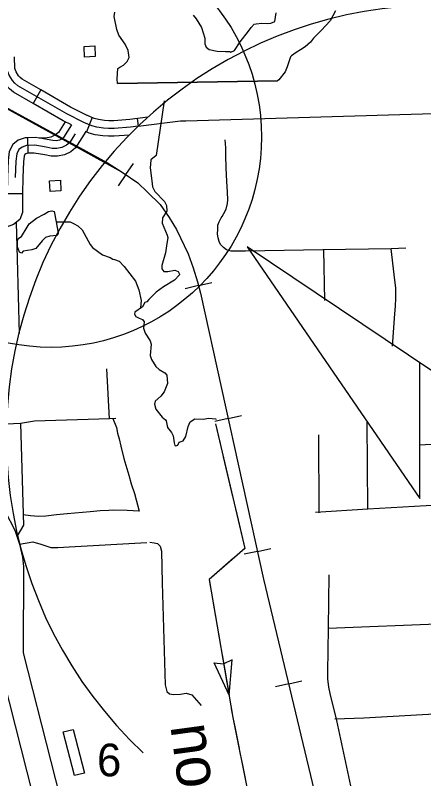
# Model space of a CAD drawing. Extents: x 1671357 to 13005564, y 567358 to 14261451.
# Drawn here: x 12758288.31 to 12758295.81, y 14259869.74 to 14259883.77 of the extents above; entities that cross this region are included whole.
import ezdxf

# ---------------------------------------------------------------- set-up
doc = ezdxf.new("R2010")
doc.units = 0
for name, color, linetype in [('15', 7, 'Continuous'), ('31', 7, 'Continuous'), ('32', 7, 'Continuous'), ('35', 7, 'Continuous'), ('40', 7, 'Continuous'), ('43', 7, 'Continuous'), ('5', 7, 'Continuous'), ('56', 7, 'Continuous'), ('60', 7, 'Continuous'), ('63', 7, 'Continuous')]:
    doc.layers.add(name, color=color, linetype=linetype)

msp = doc.modelspace()

# ---------------------------------------------------------------- linework, layer by layer
at = {"layer": '15'}
for points in [[(12758281.437, 14259887.05), (12758284.638, 14259880.311), (12758284.679, 14259880.24), (12758284.953, 14259879.851), (12758285.796, 14259878.848), (12758286.052, 14259878.437), (12758287.284, 14259876.204), (12758288.123, 14259874.654), (12758288.3, 14259874.31), (12758288.385, 14259874.055), (12758288.441, 14259873.814), (12758288.456, 14259873.642), (12758288.453, 14259872.058), (12758290.488, 14259864.071)], [(12758290.034, 14259863.933), (12758287.979, 14259871.999), (12758287.982, 14259873.622), (12758287.972, 14259873.74), (12758287.929, 14259873.927), (12758287.863, 14259874.126), (12758287.704, 14259874.433), (12758286.868, 14259875.977), (12758285.643, 14259878.197), (12758285.411, 14259878.569), (12758284.578, 14259879.562), (12758284.28, 14259879.985), (12758284.219, 14259880.09), (12758281.01, 14259886.845)]]:
    msp.add_lwpolyline(points, dxfattribs=at)
at = {"layer": '31'}
for points in [[(12758293.823, 14259874.639), (12758294.79, 14259874.703), (12758294.777, 14259876.297)], [(12758293.88, 14259876.063), (12758293.888, 14259874.63)], [(12758295.74, 14259875.876), (12758296.806, 14259875.939), (12758296.854, 14259875.941), (12758296.905, 14259875.93), (12758296.94, 14259875.909), (12758296.966, 14259875.843), (12758296.993, 14259875.2), (12758298.309, 14259874.851)], [(12758294.79, 14259874.703), (12758296.929, 14259874.826), (12758296.991, 14259874.846), (12758296.999, 14259874.877), (12758297.001, 14259874.932), (12758296.993, 14259875.2)], [(12758288.385, 14259874.055), (12758288.631, 14259874.098), (12758288.777, 14259874.055), (12758288.962, 14259873.992), (12758289.091, 14259873.992), (12758289.295, 14259874.002), (12758290.725, 14259874.087)], [(12758294.072, 14259873.488), (12758294.06, 14259872.51), (12758294.045, 14259871.705)], [(12758294.06, 14259872.51), (12758298.358, 14259872.683)], [(12758294.045, 14259871.705), (12758294.046, 14259871.578), (12758294.064, 14259871.428), (12758294.086, 14259871.309), (12758294.211, 14259870.813), (12758294.469, 14259869.616)]]:
    msp.add_lwpolyline(points, dxfattribs=at)
at = {"layer": '32'}
for p, q in [((12758288.777, 14259882.398), (12758288.635, 14259882.152)), ((12758289.723, 14259881.89), (12758289.615, 14259881.627)), ((12758290.546, 14259881.871), (12758290.565, 14259881.73)), ((12758288.529, 14259881.52), (12758288.538, 14259881.236)), ((12758288.157, 14259880.497), (12758288.441, 14259880.494))]:
    msp.add_line(p, q, dxfattribs=at)
for points in [[(12758290.022, 14259881.692), (12758289.931, 14259881.695), (12758289.807, 14259881.714), (12758289.713, 14259881.741), (12758289.566, 14259881.801), (12758289.255, 14259881.959), (12758288.355, 14259882.477), (12758288.296, 14259882.522), (12758288.253, 14259882.572), (12758288.196, 14259882.668), (12758288.155, 14259882.764), (12758288.139, 14259883.322), (12758288.14, 14259883.522), (12758288.124, 14259883.679), (12758288.091, 14259883.868), (12758288.036, 14259884.059), (12758287.942, 14259884.354), (12758287.58, 14259885.206)], [(12758288.635, 14259882.152), (12758288.276, 14259882.359), (12758288.199, 14259882.418), (12758288.137, 14259882.488), (12758288.068, 14259882.604), (12758288.014, 14259882.733), (12758288.007, 14259882.999)], [(12758288.777, 14259882.398), (12758288.434, 14259882.596), (12758288.394, 14259882.627), (12758288.368, 14259882.656), (12758288.323, 14259882.732), (12758288.297, 14259882.794), (12758288.291, 14259883.007)], [(12758289.637, 14259881.926), (12758289.626, 14259881.93), (12758289.322, 14259882.084), (12758288.777, 14259882.398)], [(12758289.342, 14259881.755), (12758289.187, 14259881.834), (12758288.635, 14259882.152)], [(12758290.565, 14259881.73), (12758291.342, 14259881.833), (12758291.439, 14259881.829), (12758298.271, 14259882.031)], [(12758290.743, 14259881.897), (12758290.41, 14259881.853), (12758290.119, 14259881.832), (12758290.026, 14259881.834), (12758289.944, 14259881.836), (12758289.837, 14259881.853), (12758289.759, 14259881.875), (12758289.637, 14259881.926)], [(12758289.225, 14259881.814), (12758289.1, 14259881.615), (12758289.047, 14259881.571), (12758288.959, 14259881.529), (12758288.865, 14259881.51), (12758288.745, 14259881.513)], [(12758289.342, 14259881.755), (12758289.196, 14259881.523), (12758289.174, 14259881.505), (12758289.119, 14259881.478), (12758289.057, 14259881.466), (12758288.998, 14259881.467), (12758288.758, 14259881.512)], [(12758289.601, 14259881.633), (12758289.413, 14259881.333), (12758289.329, 14259881.264), (12758289.21, 14259881.207), (12758289.083, 14259881.181), (12758288.968, 14259881.183), (12758288.851, 14259881.206), (12758288.656, 14259881.24), (12758288.538, 14259881.236)], [(12758290.401, 14259881.568), (12758290.126, 14259881.547), (12758290.018, 14259881.55), (12758289.918, 14259881.553), (12758289.777, 14259881.575), (12758289.666, 14259881.606), (12758289.601, 14259881.633)], [(12758290.565, 14259881.73), (12758290.425, 14259881.712), (12758290.122, 14259881.69), (12758290.022, 14259881.692)], [(12758288.529, 14259881.52), (12758288.489, 14259881.519), (12758288.362, 14259881.476), (12758288.259, 14259881.395), (12758288.196, 14259881.27), (12758288.173, 14259881.1), (12758288.161, 14259880.796), (12758288.157, 14259880.497)], [(12758289.409, 14259881.594), (12758289.305, 14259881.428), (12758289.251, 14259881.384), (12758289.164, 14259881.342), (12758289.07, 14259881.323), (12758288.983, 14259881.325), (12758288.876, 14259881.345), (12758288.666, 14259881.382), (12758288.515, 14259881.377), (12758288.431, 14259881.349), (12758288.372, 14259881.303), (12758288.334, 14259881.227), (12758288.315, 14259881.088), (12758288.303, 14259880.792)], [(12758288.745, 14259881.513), (12758288.676, 14259881.524), (12758288.529, 14259881.52)], [(12758295.486, 14259879.491), (12758295.213, 14259879.482), (12758293.959, 14259879.459), (12758292.537, 14259879.439), (12758292.41, 14259879.437), (12758292.346, 14259879.434), (12758292.274, 14259879.436), (12758292.19, 14259879.463), (12758292.132, 14259879.501), (12758292.082, 14259879.558), (12758292.054, 14259879.614), (12758292.034, 14259879.684), (12758292.025, 14259879.747), (12758292.027, 14259879.838), (12758292.032, 14259879.914), (12758292.053, 14259879.978), (12758292.09, 14259880.049), (12758292.11, 14259880.076), (12758292.142, 14259880.131), (12758292.181, 14259880.208), (12758292.21, 14259880.31), (12758292.211, 14259880.377), (12758292.208, 14259880.521), (12758292.193, 14259880.72), (12758292.181, 14259880.959), (12758292.18, 14259881.201), (12758292.18, 14259881.334), (12758292.163, 14259881.482)], [(12758288.54, 14259881.236), (12758288.499, 14259881.222), (12758288.485, 14259881.211), (12758288.471, 14259881.184), (12758288.457, 14259881.075), (12758288.445, 14259880.789), (12758288.441, 14259880.494)], [(12758288.441, 14259880.494), (12758288.437, 14259880.144), (12758288.391, 14259880.018), (12758288.272, 14259879.925), (12758288.159, 14259879.882), (12758288.002, 14259879.847), (12758287.69, 14259879.856)], [(12758293.994, 14259878.529), (12758293.979, 14259879.462)], [(12758295.242, 14259877.691), (12758295.282, 14259878.284), (12758295.294, 14259878.424), (12758295.302, 14259878.572), (12758295.301, 14259878.758), (12758295.274, 14259879.007), (12758295.218, 14259879.482)], [(12758290.038, 14259876.358), (12758289.989, 14259877.276)], [(12758290.155, 14259876.365), (12758290.038, 14259876.358), (12758288.658, 14259876.312), (12758288.404, 14259876.271), (12758288.145, 14259876.256)], [(12758290.099, 14259876.36), (12758290.17, 14259876.196), (12758290.188, 14259876.09), (12758290.215, 14259875.988), (12758290.246, 14259875.854), (12758290.303, 14259875.628), (12758290.393, 14259875.323), (12758290.439, 14259875.163), (12758290.498, 14259874.983), (12758290.587, 14259874.658)], [(12758288.404, 14259876.271), (12758288.456, 14259874.404), (12758288.334, 14259874.197)], [(12758290.587, 14259874.658), (12758290.361, 14259874.672), (12758290.116, 14259874.679), (12758290.024, 14259874.672), (12758289.869, 14259874.665), (12758289.684, 14259874.645), (12758289.263, 14259874.608), (12758289.063, 14259874.593), (12758288.87, 14259874.569), (12758288.736, 14259874.563), (12758288.584, 14259874.575), (12758288.45, 14259874.59)], [(12758290.777, 14259874.09), (12758290.862, 14259874.081), (12758290.92, 14259874.064), (12758290.969, 14259874.017), (12758290.992, 14259873.925), (12758291.007, 14259873.343)], [(12758291.007, 14259873.343), (12758291.063, 14259871.472), (12758291.095, 14259871.347), (12758291.14, 14259871.303), (12758291.218, 14259871.289), (12758291.341, 14259871.296), (12758291.448, 14259871.317), (12758291.55, 14259871.285), (12758291.726, 14259871.089)], [(12758294.715, 14259870.863), (12758297.196, 14259871.005), (12758297.751, 14259871.017), (12758298.406, 14259871.072)], [(12758294.181, 14259870.847), (12758294.715, 14259870.863)]]:
    msp.add_lwpolyline(points, dxfattribs=at)
at = {"layer": '35'}
for points in [[(12758294.192, 14259883.852), (12758294.097, 14259883.671), (12758293.932, 14259883.491), (12758293.787, 14259883.348), (12758293.733, 14259883.274), (12758293.637, 14259883.19), (12758293.552, 14259883.133), (12758293.47, 14259883.085), (12758293.386, 14259883.023), (12758293.368, 14259883.007), (12758293.304, 14259882.822), (12758293.27, 14259882.731), (12758293.149, 14259882.583), (12758293.125, 14259882.565), (12758290.188, 14259882.516), (12758290.177, 14259882.605), (12758290.19, 14259882.793), (12758290.229, 14259882.816), (12758290.293, 14259882.853), (12758290.363, 14259882.922), (12758290.399, 14259882.996), (12758290.381, 14259883.123), (12758290.326, 14259883.24), (12758290.213, 14259883.403), (12758290.173, 14259883.511), (12758290.123, 14259883.745), (12758290.138, 14259883.826)], [(12758291.577, 14259883.773), (12758291.629, 14259883.705), (12758291.729, 14259883.545), (12758291.792, 14259883.352), (12758291.793, 14259883.244), (12758291.818, 14259883.186), (12758291.869, 14259883.143), (12758292.02, 14259883.111), (12758292.172, 14259883.102), (12758292.248, 14259883.104), (12758292.267, 14259883.091), (12758292.334, 14259883.124), (12758292.439, 14259883.281), (12758292.594, 14259883.478), (12758292.64, 14259883.548), (12758292.7, 14259883.604), (12758292.737, 14259883.615), (12758292.839, 14259883.625), (12758292.94, 14259883.618), (12758293.006, 14259883.625), (12758293.075, 14259883.658), (12758293.102, 14259883.815)], [(12758290.188, 14259882.516), (12758293.125, 14259882.565)], [(12758291.041, 14259882.196), (12758290.898, 14259881.196), (12758290.801, 14259881.114), (12758290.79, 14259881.035), (12758290.789, 14259880.965), (12758290.814, 14259880.73), (12758290.828, 14259880.621), (12758290.875, 14259880.533), (12758291.05, 14259880.349), (12758291.087, 14259880.278), (12758291.095, 14259880.174), (12758291.012, 14259880.05), (12758291.008, 14259879.949), (12758291.101, 14259879.729), (12758291.112, 14259879.688), (12758291.087, 14259879.532), (12758291.066, 14259879.404), (12758291, 14259879.171), (12758291, 14259879.114), (12758291.035, 14259879.066), (12758291.111, 14259879.06), (12758291.238, 14259879.09), (12758291.302, 14259879.062), (12758291.325, 14259879.016), (12758291.323, 14259879.001), (12758291.233, 14259878.904), (12758291.033, 14259878.781), (12758290.897, 14259878.686), (12758290.761, 14259878.547), (12758290.725, 14259878.507), (12758290.691, 14259878.493), (12758290.645, 14259878.416), (12758290.506, 14259878.317), (12758290.498, 14259878.277), (12758290.52, 14259878.238), (12758290.581, 14259878.203)], [(12758289.059, 14259879.975), (12758289.097, 14259879.767), (12758289.078, 14259879.726), (12758288.942, 14259879.713), (12758288.865, 14259879.685), (12758288.802, 14259879.625), (12758288.686, 14259879.485), (12758288.611, 14259879.461), (12758288.45, 14259879.435), (12758288.423, 14259879.398), (12758288.382, 14259879.419), (12758288.35, 14259879.516), (12758288.348, 14259879.64), (12758288.373, 14259879.675), (12758288.419, 14259879.708), (12758288.524, 14259879.879), (12758288.559, 14259879.938), (12758288.695, 14259880.045), (12758288.839, 14259880.119), (12758288.915, 14259880.164), (12758288.977, 14259880.178), (12758289.021, 14259880.167), (12758289.059, 14259879.975)], [(12758289.059, 14259879.975), (12758289.192, 14259879.978), (12758289.317, 14259879.974), (12758289.392, 14259879.941), (12758289.458, 14259879.904), (12758289.538, 14259879.828), (12758289.682, 14259879.56), (12758289.729, 14259879.505), (12758289.907, 14259879.372), (12758290.05, 14259879.319), (12758290.097, 14259879.291), (12758290.131, 14259879.281), (12758290.216, 14259879.25), (12758290.309, 14259879.155), (12758290.518, 14259878.883), (12758290.577, 14259878.727), (12758290.62, 14259878.533), (12758290.606, 14259878.396)], [(12758290.581, 14259878.203), (12758290.648, 14259878.183), (12758290.678, 14259878.138), (12758290.664, 14259878.024), (12758290.696, 14259877.93), (12758290.784, 14259877.789), (12758290.804, 14259877.725), (12758290.788, 14259877.521), (12758290.81, 14259877.444), (12758290.889, 14259877.316), (12758290.95, 14259877.262), (12758291.057, 14259877.204), (12758291.091, 14259877.161), (12758291.103, 14259877.006), (12758291.043, 14259876.855), (12758290.982, 14259876.775), (12758290.88, 14259876.681), (12758290.866, 14259876.623), (12758290.888, 14259876.535), (12758291.006, 14259876.39), (12758291.067, 14259876.339), (12758291.082, 14259876.317), (12758291.107, 14259876.198), (12758291.178, 14259876.106), (12758291.209, 14259876.043), (12758291.225, 14259875.918), (12758291.239, 14259875.869), (12758291.255, 14259875.858), (12758291.297, 14259875.875), (12758291.322, 14259875.926), (12758291.392, 14259875.955), (12758291.44, 14259876.03), (12758291.482, 14259876.214), (12758291.522, 14259876.299), (12758291.61, 14259876.356), (12758291.762, 14259876.353), (12758291.865, 14259876.371), (12758291.987, 14259876.357), (12758292.001, 14259876.353)]]:
    msp.add_lwpolyline(points, dxfattribs=at)
at = {"layer": '40'}
for p, q in [((12758290.338, 14259880.845), (12758290.48, 14259881.05)), ((12758290.338, 14259880.845), (12758290.196, 14259880.639)), ((12758291.675, 14259878.803), (12758291.432, 14259878.743)), ((12758291.675, 14259878.803), (12758291.917, 14259878.864)), ((12758292.218, 14259876.363), (12758291.974, 14259876.309)), ((12758292.218, 14259876.363), (12758292.462, 14259876.417)), ((12758292.758, 14259873.921), (12758292.514, 14259873.867)), ((12758292.758, 14259873.921), (12758293.002, 14259873.975)), ((12758293.332, 14259871.488), (12758293.575, 14259871.546)), ((12758293.332, 14259871.488), (12758293.088, 14259871.43))]:
    msp.add_line(p, q, dxfattribs=at)
for points in [[(12758269.499, 14259912.829), (12758271.177, 14259909.275), (12758281.959, 14259886.46), (12758282.258, 14259885.891), (12758282.49, 14259885.557), (12758282.684, 14259885.31), (12758282.858, 14259885.133), (12758283.067, 14259884.95), (12758283.24, 14259884.8), (12758283.707, 14259884.504), (12758289.23, 14259881.461), (12758290.273, 14259880.89), (12758290.558, 14259880.693), (12758290.736, 14259880.522), (12758290.967, 14259880.296), (12758291.134, 14259880.057), (12758291.271, 14259879.837), (12758291.483, 14259879.39), (12758291.575, 14259879.133), (12758291.657, 14259878.876), (12758291.709, 14259878.665), (12758292.871, 14259873.412), (12758295.145, 14259863.918)], [(12758271.177, 14259909.275), (12758281.959, 14259886.46), (12758282.258, 14259885.891), (12758282.49, 14259885.557), (12758282.684, 14259885.31), (12758282.858, 14259885.133), (12758283.067, 14259884.95), (12758283.24, 14259884.8), (12758283.707, 14259884.504), (12758290.002, 14259881.061), (12758290.273, 14259880.89), (12758290.558, 14259880.693), (12758290.736, 14259880.522), (12758290.967, 14259880.296), (12758291.134, 14259880.057), (12758291.271, 14259879.837), (12758291.483, 14259879.39), (12758291.575, 14259879.133), (12758291.657, 14259878.876), (12758291.709, 14259878.665), (12758292.871, 14259873.412)], [(12758292.871, 14259873.412), (12758295.145, 14259863.918)]]:
    msp.add_lwpolyline(points, dxfattribs=at)
at = {"layer": '43'}
for p, q in [((12758292.236, 14259871.281), (12758291.964, 14259871.871)), ((12758291.964, 14259871.871), (12758292.136, 14259871.855)), ((12758292.295, 14259871.928), (12758292.138, 14259871.856)), ((12758292.236, 14259871.281), (12758292.295, 14259871.928))]:
    msp.add_line(p, q, dxfattribs=at)
for points in [[(12758291.988, 14259876.266), (12758292.525, 14259873.977), (12758291.871, 14259873.406), (12758292.306, 14259870.868), (12758292.595, 14259869.434), (12758292.63, 14259869.06)], [(12758291.988, 14259876.266), (12758292.074, 14259875.901)], [(12758292.131, 14259875.658), (12758292.302, 14259874.927)], [(12758292.359, 14259874.684), (12758292.525, 14259873.977), (12758292.508, 14259873.961)], [(12758292.319, 14259873.797), (12758291.871, 14259873.406), (12758291.898, 14259873.252)], [(12758291.94, 14259873.006), (12758292.067, 14259872.267)], [(12758292.109, 14259872.02), (12758292.236, 14259871.281)], [(12758292.278, 14259871.034), (12758292.306, 14259870.868), (12758292.347, 14259870.666)], [(12758292.347, 14259870.666), (12758292.421, 14259870.298)], [(12758292.47, 14259870.053), (12758292.595, 14259869.434), (12758292.606, 14259869.316)]]:
    msp.add_lwpolyline(points, dxfattribs=at)
at = {"layer": '5'}
for points in [[(12758288.322, 14259879.964), (12758288.341, 14259879.298)], [(12758288.341, 14259879.298), (12758288.379, 14259877.926)]]:
    msp.add_lwpolyline(points, dxfattribs=at)
at = {"layer": '56'}
for points in [[(12758289.579, 14259883.002), (12758289.57, 14259883.199), (12758289.768, 14259883.207), (12758289.776, 14259883.01)], [(12758288.946, 14259880.534), (12758288.937, 14259880.731), (12758289.135, 14259880.739), (12758289.143, 14259880.542)], [(12758289.187, 14259870.604), (12758289.37, 14259870.651), (12758289.578, 14259869.849), (12758289.395, 14259869.801)]]:
    msp.add_lwpolyline(points, close=True, dxfattribs=at)
at = {"layer": '60'}
msp.add_lwpolyline([(12758299.768, 14259874.687), (12758292.572, 14259879.514), (12758295.74, 14259874.89), (12758295.74, 14259877.389)], dxfattribs=at)
msp.add_circle((12758288.964, 14259881.537), 3.868, dxfattribs=at)
at = {"layer": '63'}
msp.add_arc((12758296.076, 14259876.022), 7.935, 70.3026, 226.9585, dxfattribs=at)

# ---------------------------------------------------------------- texts
at = {"layer": '43'}
msp.add_text('Bayou', height=0.8001, rotation=97.6642, dxfattribs=at).set_placement((12758292.169, 14259867.789))
at = {"layer": '56'}
msp.add_text('6', height=0.6, dxfattribs=at).set_placement((12758289.809, 14259869.789))

doc.saveas('drawing.dxf')
